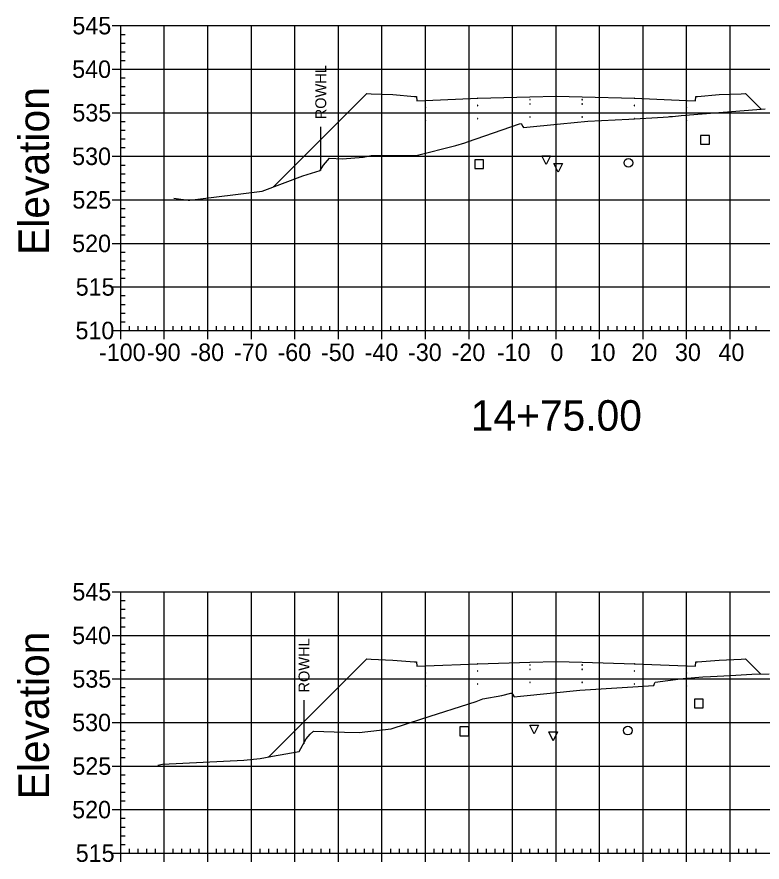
# Model space of a CAD drawing. Extents: x 708103 to 717568, y 374476 to 378707.
# Drawn here: x 708653.1 to 708824.3, y 376942.6 to 377136.6 of the extents above; entities that cross this region are included whole.
import ezdxf

# ---------------------------------------------------------------- set-up
doc = ezdxf.new("R2010")
doc.units = 0
for name, color, linetype in [('1', 7, 'Continuous'), ('10', 7, 'Continuous'), ('13', 7, 'Continuous'), ('14', 7, 'Continuous'), ('22', 7, 'Continuous'), ('4', 7, 'Continuous'), ('57', 7, 'Continuous'), ('60', 7, 'Continuous'), ('Existing', 7, 'Continuous'), ('XS_Right_of_Way', 7, 'Continuous')]:
    doc.layers.add(name, color=color, linetype=linetype)

msp = doc.modelspace()

# ---------------------------------------------------------------- linework, layer by layer
for points in [[(708770.93, 377117.59), (708771.03, 377117.59), (708771.03, 377117.69), (708770.93, 377117.69)], [(708770.93, 377116.59), (708771.03, 377116.59), (708771.03, 377116.69), (708770.93, 377116.69)], [(708776.93, 377117.71), (708777.03, 377117.71), (708777.03, 377117.81), (708776.93, 377117.81)], [(708776.93, 377116.71), (708777.03, 377116.71), (708777.03, 377116.81), (708776.93, 377116.81)], [(708782.93, 377117.59), (708783.03, 377117.59), (708783.03, 377117.69), (708782.93, 377117.69)], [(708782.93, 377116.59), (708783.03, 377116.59), (708783.03, 377116.69), (708782.93, 377116.69)], [(708746.93, 377115.75), (708747.03, 377115.75), (708747.03, 377115.85), (708746.93, 377115.85)], [(708758.93, 377116.23), (708759.03, 377116.23), (708759.03, 377116.33), (708758.93, 377116.33)], [(708794.93, 377116.23), (708795.03, 377116.23), (708795.03, 377116.33), (708794.93, 377116.33)], [(708806.93, 377115.75), (708807.03, 377115.75), (708807.03, 377115.85), (708806.93, 377115.85)], [(708746.93, 377112.75), (708747.03, 377112.75), (708747.03, 377112.85), (708746.93, 377112.85)], [(708758.93, 377113.23), (708759.03, 377113.23), (708759.03, 377113.33), (708758.93, 377113.33)], [(708770.93, 377113.59), (708771.03, 377113.59), (708771.03, 377113.69), (708770.93, 377113.69)], [(708776.93, 377113.71), (708777.03, 377113.71), (708777.03, 377113.81), (708776.93, 377113.81)], [(708782.93, 377113.59), (708783.03, 377113.59), (708783.03, 377113.69), (708782.93, 377113.69)], [(708794.93, 377113.23), (708795.03, 377113.23), (708795.03, 377113.33), (708794.93, 377113.33)], [(708806.93, 377112.75), (708807.03, 377112.75), (708807.03, 377112.85), (708806.93, 377112.85)], [(708758.93, 376986.42), (708759.03, 376986.42), (708759.03, 376986.52), (708758.93, 376986.52)], [(708770.93, 376987.78), (708771.03, 376987.78), (708771.03, 376987.88), (708770.93, 376987.88)], [(708770.93, 376986.78), (708771.03, 376986.78), (708771.03, 376986.88), (708770.93, 376986.88)], [(708776.93, 376987.9), (708777.03, 376987.9), (708777.03, 376988), (708776.93, 376988)], [(708776.93, 376986.9), (708777.03, 376986.9), (708777.03, 376987), (708776.93, 376987)], [(708782.93, 376987.78), (708783.03, 376987.78), (708783.03, 376987.88), (708782.93, 376987.88)], [(708782.93, 376986.78), (708783.03, 376986.78), (708783.03, 376986.88), (708782.93, 376986.88)], [(708794.93, 376986.42), (708795.03, 376986.42), (708795.03, 376986.52), (708794.93, 376986.52)], [(708746.93, 376985.94), (708747.03, 376985.94), (708747.03, 376986.04), (708746.93, 376986.04)], [(708806.93, 376985.94), (708807.03, 376985.94), (708807.03, 376986.04), (708806.93, 376986.04)], [(708746.93, 376982.94), (708747.03, 376982.94), (708747.03, 376983.04), (708746.93, 376983.04)], [(708758.93, 376983.42), (708759.03, 376983.42), (708759.03, 376983.52), (708758.93, 376983.52)], [(708770.93, 376983.78), (708771.03, 376983.78), (708771.03, 376983.88), (708770.93, 376983.88)], [(708776.93, 376983.9), (708777.03, 376983.9), (708777.03, 376984), (708776.93, 376984)], [(708782.93, 376983.78), (708783.03, 376983.78), (708783.03, 376983.88), (708782.93, 376983.88)], [(708794.93, 376983.42), (708795.03, 376983.42), (708795.03, 376983.52), (708794.93, 376983.52)], [(708806.93, 376982.94), (708807.03, 376982.94), (708807.03, 376983.04), (708806.93, 376983.04)]]:
    msp.add_lwpolyline(points, close=True)
at = {"layer": '1'}
for points in [[(708774.73, 377102.75), (708773.73, 377104.75), (708775.73, 377104.75)], [(708777.48, 377101), (708776.48, 377103), (708778.48, 377103)], [(708771.92, 376972), (708770.92, 376974), (708772.92, 376974)], [(708776.29, 376970.45), (708775.29, 376972.45), (708777.29, 376972.45)]]:
    msp.add_lwpolyline(points, close=True, dxfattribs=at)
at = {"layer": '10'}
for points in [[(708758.28, 377101.85), (708760.28, 377101.85), (708760.28, 377103.85), (708758.28, 377103.85)], [(708754.9, 376971.6), (708756.9, 376971.6), (708756.9, 376973.6), (708754.9, 376973.6)]]:
    msp.add_lwpolyline(points, close=True, dxfattribs=at)
at = {"layer": '13'}
for centre in [(708793.59, 377103.13), (708793.48, 376972.77)]:
    msp.add_circle(centre, 1, dxfattribs=at)
at = {"layer": '14'}
for points in [[(708776.98, 377118.43), (708776.98, 377118.48), (708776.98, 377118.43), (708776.93, 377118.43), (708776.98, 377118.43), (708776.98, 377118.38), (708776.98, 377118.43), (708777.03, 377118.43)], [(708746.98, 377117.47), (708746.98, 377117.52), (708746.98, 377117.47), (708746.93, 377117.47), (708746.98, 377117.47), (708746.98, 377117.42), (708746.98, 377117.47), (708747.03, 377117.47)], [(708758.98, 377117.95), (708758.98, 377118), (708758.98, 377117.95), (708758.93, 377117.95), (708758.98, 377117.95), (708758.98, 377117.9), (708758.98, 377117.95), (708759.03, 377117.95)], [(708794.98, 377117.95), (708794.98, 377118), (708794.98, 377117.95), (708794.93, 377117.95), (708794.98, 377117.95), (708794.98, 377117.9), (708794.98, 377117.95), (708795.03, 377117.95)], [(708806.98, 377117.47), (708806.98, 377117.52), (708806.98, 377117.47), (708806.93, 377117.47), (708806.98, 377117.47), (708806.98, 377117.42), (708806.98, 377117.47), (708807.03, 377117.47)], [(708824.07, 377115.45), (708824.07, 377115.5), (708824.07, 377115.45), (708824.02, 377115.45), (708824.07, 377115.45), (708824.07, 377115.4), (708824.07, 377115.45), (708824.12, 377115.45)], [(708712.03, 377097.58), (708712.03, 377097.63), (708712.03, 377097.58), (708711.98, 377097.58), (708712.03, 377097.58), (708712.03, 377097.53), (708712.03, 377097.58), (708712.08, 377097.58)], [(708776.98, 376988.61), (708776.98, 376988.66), (708776.98, 376988.61), (708776.93, 376988.61), (708776.98, 376988.61), (708776.98, 376988.56), (708776.98, 376988.61), (708777.03, 376988.61)], [(708746.98, 376987.65), (708746.98, 376987.7), (708746.98, 376987.65), (708746.93, 376987.65), (708746.98, 376987.65), (708746.98, 376987.6), (708746.98, 376987.65), (708747.03, 376987.65)], [(708758.98, 376988.13), (708758.98, 376988.18), (708758.98, 376988.13), (708758.93, 376988.13), (708758.98, 376988.13), (708758.98, 376988.08), (708758.98, 376988.13), (708759.03, 376988.13)], [(708794.98, 376988.13), (708794.98, 376988.18), (708794.98, 376988.13), (708794.93, 376988.13), (708794.98, 376988.13), (708794.98, 376988.08), (708794.98, 376988.13), (708795.03, 376988.13)], [(708806.98, 376987.65), (708806.98, 376987.7), (708806.98, 376987.65), (708806.93, 376987.65), (708806.98, 376987.65), (708806.98, 376987.6), (708806.98, 376987.65), (708807.03, 376987.65)], [(708823.92, 376985.77), (708823.92, 376985.82), (708823.92, 376985.77), (708823.87, 376985.77), (708823.92, 376985.77), (708823.92, 376985.72), (708823.92, 376985.77), (708823.97, 376985.77)], [(708711.02, 376966.75), (708711.02, 376966.8), (708711.02, 376966.75), (708710.97, 376966.75), (708711.02, 376966.75), (708711.02, 376966.7), (708711.02, 376966.75), (708711.07, 376966.75)]]:
    msp.add_lwpolyline(points, dxfattribs=at)
at = {"layer": '22'}
for points in [[(708712.03, 377097.58), (708733.48, 377119.03), (708734.48, 377118.99), (708739.48, 377118.79), (708744.48, 377118.39), (708744.9, 377118.39), (708744.98, 377117.39), (708746.98, 377117.47), (708758.98, 377117.95), (708770.98, 377118.31), (708776.98, 377118.43), (708782.98, 377118.31), (708794.98, 377117.95), (708806.98, 377117.47), (708808.98, 377117.39), (708809.07, 377118.39), (708809.48, 377118.39), (708814.48, 377118.79), (708819.48, 377118.99), (708820.48, 377119.03), (708824.07, 377115.45)], [(708711.02, 376966.75), (708733.48, 376989.21), (708734.48, 376989.17), (708739.48, 376988.97), (708744.48, 376988.57), (708744.9, 376988.57), (708744.98, 376987.57), (708746.98, 376987.65), (708758.98, 376988.13), (708770.98, 376988.49), (708776.98, 376988.61), (708782.98, 376988.49), (708794.98, 376988.13), (708806.98, 376987.65), (708808.98, 376987.57), (708809.07, 376988.57), (708809.48, 376988.57), (708814.48, 376988.97), (708819.48, 376989.17), (708820.48, 376989.21), (708823.92, 376985.77)]]:
    msp.add_lwpolyline(points, dxfattribs=at)
at = {"layer": '4'}
for points in [[(708810.19, 377107.41), (708812.19, 377107.41), (708812.19, 377109.41), (708810.19, 377109.41)], [(708808.79, 376978.02), (708810.79, 376978.02), (708810.79, 376980.02), (708808.79, 376980.02)]]:
    msp.add_lwpolyline(points, close=True, dxfattribs=at)
at = {"layer": '57'}
for p, q in [((708674.98, 377134.63), (708676.98, 377134.63)), ((708676.98, 377134.63), (708876.98, 377134.63)), ((708676.98, 377064.63), (708676.98, 377134.63)), ((708676.98, 377064.63), (708676.98, 377134.63)), ((708686.98, 377064.63), (708686.98, 377134.63)), ((708696.98, 377064.63), (708696.98, 377134.63)), ((708706.98, 377064.63), (708706.98, 377134.63)), ((708716.98, 377064.63), (708716.98, 377134.63)), ((708726.98, 377064.63), (708726.98, 377134.63)), ((708736.98, 377064.63), (708736.98, 377134.63)), ((708746.98, 377064.63), (708746.98, 377134.63)), ((708756.98, 377064.63), (708756.98, 377134.63)), ((708766.98, 377064.63), (708766.98, 377134.63)), ((708776.98, 377064.63), (708776.98, 377134.63)), ((708786.98, 377064.63), (708786.98, 377134.63)), ((708796.98, 377064.63), (708796.98, 377134.63)), ((708806.98, 377064.63), (708806.98, 377134.63)), ((708816.98, 377064.63), (708816.98, 377134.63)), ((708676.98, 377132.63), (708677.98, 377132.63)), ((708676.98, 377130.63), (708677.98, 377130.63)), ((708676.98, 377128.63), (708677.98, 377128.63)), ((708676.98, 377126.63), (708677.98, 377126.63)), ((708674.98, 377124.63), (708676.98, 377124.63)), ((708676.98, 377124.63), (708876.98, 377124.63)), ((708676.98, 377122.63), (708677.98, 377122.63)), ((708676.98, 377120.63), (708677.98, 377120.63)), ((708676.98, 377118.63), (708677.98, 377118.63)), ((708676.98, 377116.63), (708677.98, 377116.63)), ((708674.98, 377114.63), (708676.98, 377114.63)), ((708676.98, 377114.63), (708876.98, 377114.63)), ((708676.98, 377112.63), (708677.98, 377112.63)), ((708676.98, 377110.63), (708677.98, 377110.63)), ((708676.98, 377108.63), (708677.98, 377108.63)), ((708676.98, 377106.63), (708677.98, 377106.63)), ((708674.98, 377104.63), (708676.98, 377104.63)), ((708676.98, 377104.63), (708876.98, 377104.63)), ((708676.98, 377102.63), (708677.98, 377102.63)), ((708676.98, 377100.63), (708677.98, 377100.63)), ((708676.98, 377098.63), (708677.98, 377098.63)), ((708676.98, 377096.63), (708677.98, 377096.63)), ((708674.98, 377094.63), (708676.98, 377094.63)), ((708676.98, 377094.63), (708876.98, 377094.63)), ((708676.98, 377092.63), (708677.98, 377092.63)), ((708676.98, 377090.63), (708677.98, 377090.63)), ((708676.98, 377088.63), (708677.98, 377088.63)), ((708676.98, 377086.63), (708677.98, 377086.63)), ((708674.98, 377084.63), (708676.98, 377084.63)), ((708676.98, 377084.63), (708876.98, 377084.63)), ((708676.98, 377082.63), (708677.98, 377082.63)), ((708676.98, 377080.63), (708677.98, 377080.63)), ((708676.98, 377078.63), (708677.98, 377078.63)), ((708676.98, 377076.63), (708677.98, 377076.63)), ((708674.98, 377074.63), (708676.98, 377074.63)), ((708676.98, 377074.63), (708876.98, 377074.63)), ((708676.98, 377072.63), (708677.98, 377072.63)), ((708676.98, 377070.63), (708677.98, 377070.63)), ((708676.98, 377068.63), (708677.98, 377068.63)), ((708676.98, 377066.63), (708677.98, 377066.63)), ((708674.98, 377064.63), (708676.98, 377064.63)), ((708676.98, 377064.63), (708876.98, 377064.63)), ((708676.98, 377064.63), (708876.98, 377064.63)), ((708676.98, 377062.63), (708676.98, 377064.63)), ((708678.98, 377064.63), (708678.98, 377065.63)), ((708680.98, 377064.63), (708680.98, 377065.63)), ((708682.98, 377064.63), (708682.98, 377065.63)), ((708684.98, 377064.63), (708684.98, 377065.63)), ((708686.98, 377062.63), (708686.98, 377064.63)), ((708688.98, 377064.63), (708688.98, 377065.63)), ((708690.98, 377064.63), (708690.98, 377065.63)), ((708692.98, 377064.63), (708692.98, 377065.63)), ((708694.98, 377064.63), (708694.98, 377065.63)), ((708696.98, 377062.63), (708696.98, 377064.63)), ((708698.98, 377064.63), (708698.98, 377065.63)), ((708700.98, 377064.63), (708700.98, 377065.63)), ((708702.98, 377064.63), (708702.98, 377065.63)), ((708704.98, 377064.63), (708704.98, 377065.63)), ((708706.98, 377062.63), (708706.98, 377064.63)), ((708708.98, 377064.63), (708708.98, 377065.63)), ((708710.98, 377064.63), (708710.98, 377065.63)), ((708712.98, 377064.63), (708712.98, 377065.63)), ((708714.98, 377064.63), (708714.98, 377065.63)), ((708716.98, 377062.63), (708716.98, 377064.63)), ((708718.98, 377064.63), (708718.98, 377065.63)), ((708720.98, 377064.63), (708720.98, 377065.63)), ((708722.98, 377064.63), (708722.98, 377065.63)), ((708724.98, 377064.63), (708724.98, 377065.63)), ((708726.98, 377062.63), (708726.98, 377064.63)), ((708728.98, 377064.63), (708728.98, 377065.63)), ((708730.98, 377064.63), (708730.98, 377065.63)), ((708732.98, 377064.63), (708732.98, 377065.63)), ((708734.98, 377064.63), (708734.98, 377065.63)), ((708736.98, 377062.63), (708736.98, 377064.63)), ((708738.98, 377064.63), (708738.98, 377065.63)), ((708740.98, 377064.63), (708740.98, 377065.63)), ((708742.98, 377064.63), (708742.98, 377065.63)), ((708744.98, 377064.63), (708744.98, 377065.63)), ((708746.98, 377062.63), (708746.98, 377064.63)), ((708748.98, 377064.63), (708748.98, 377065.63)), ((708750.98, 377064.63), (708750.98, 377065.63)), ((708752.98, 377064.63), (708752.98, 377065.63)), ((708754.98, 377064.63), (708754.98, 377065.63)), ((708756.98, 377062.63), (708756.98, 377064.63)), ((708758.98, 377064.63), (708758.98, 377065.63)), ((708760.98, 377064.63), (708760.98, 377065.63)), ((708762.98, 377064.63), (708762.98, 377065.63)), ((708764.98, 377064.63), (708764.98, 377065.63)), ((708766.98, 377062.63), (708766.98, 377064.63)), ((708768.98, 377064.63), (708768.98, 377065.63)), ((708770.98, 377064.63), (708770.98, 377065.63)), ((708772.98, 377064.63), (708772.98, 377065.63)), ((708774.98, 377064.63), (708774.98, 377065.63)), ((708776.98, 377062.63), (708776.98, 377064.63)), ((708778.98, 377064.63), (708778.98, 377065.63)), ((708780.98, 377064.63), (708780.98, 377065.63)), ((708782.98, 377064.63), (708782.98, 377065.63)), ((708784.98, 377064.63), (708784.98, 377065.63)), ((708786.98, 377062.63), (708786.98, 377064.63)), ((708788.98, 377064.63), (708788.98, 377065.63)), ((708790.98, 377064.63), (708790.98, 377065.63)), ((708792.98, 377064.63), (708792.98, 377065.63)), ((708794.98, 377064.63), (708794.98, 377065.63)), ((708796.98, 377062.63), (708796.98, 377064.63)), ((708798.98, 377064.63), (708798.98, 377065.63)), ((708800.98, 377064.63), (708800.98, 377065.63)), ((708802.98, 377064.63), (708802.98, 377065.63)), ((708804.98, 377064.63), (708804.98, 377065.63)), ((708806.98, 377062.63), (708806.98, 377064.63)), ((708808.98, 377064.63), (708808.98, 377065.63)), ((708810.98, 377064.63), (708810.98, 377065.63)), ((708812.98, 377064.63), (708812.98, 377065.63)), ((708814.98, 377064.63), (708814.98, 377065.63)), ((708816.98, 377062.63), (708816.98, 377064.63)), ((708818.98, 377064.63), (708818.98, 377065.63)), ((708820.98, 377064.63), (708820.98, 377065.63)), ((708822.98, 377064.63), (708822.98, 377065.63)), ((708674.98, 377004.63), (708676.98, 377004.63)), ((708676.98, 377004.63), (708876.98, 377004.63)), ((708676.98, 376944.63), (708676.98, 377004.63)), ((708676.98, 376944.63), (708676.98, 377004.63)), ((708686.98, 376944.63), (708686.98, 377004.63)), ((708696.98, 376944.63), (708696.98, 377004.63)), ((708706.98, 376944.63), (708706.98, 377004.63)), ((708716.98, 376944.63), (708716.98, 377004.63)), ((708726.98, 376944.63), (708726.98, 377004.63)), ((708736.98, 376944.63), (708736.98, 377004.63)), ((708746.98, 376944.63), (708746.98, 377004.63)), ((708756.98, 376944.63), (708756.98, 377004.63)), ((708766.98, 376944.63), (708766.98, 377004.63)), ((708776.98, 376944.63), (708776.98, 377004.63)), ((708786.98, 376944.63), (708786.98, 377004.63)), ((708796.98, 376944.63), (708796.98, 377004.63)), ((708806.98, 376944.63), (708806.98, 377004.63)), ((708816.98, 376944.63), (708816.98, 377004.63)), ((708676.98, 377002.63), (708677.98, 377002.63)), ((708676.98, 377000.63), (708677.98, 377000.63)), ((708676.98, 376998.63), (708677.98, 376998.63)), ((708676.98, 376996.63), (708677.98, 376996.63)), ((708674.98, 376994.63), (708676.98, 376994.63)), ((708676.98, 376994.63), (708876.98, 376994.63)), ((708676.98, 376992.63), (708677.98, 376992.63)), ((708676.98, 376990.63), (708677.98, 376990.63)), ((708676.98, 376988.63), (708677.98, 376988.63)), ((708676.98, 376986.63), (708677.98, 376986.63)), ((708674.98, 376984.63), (708676.98, 376984.63)), ((708676.98, 376984.63), (708876.98, 376984.63)), ((708676.98, 376982.63), (708677.98, 376982.63)), ((708676.98, 376980.63), (708677.98, 376980.63)), ((708676.98, 376978.63), (708677.98, 376978.63)), ((708676.98, 376976.63), (708677.98, 376976.63)), ((708674.98, 376974.63), (708676.98, 376974.63)), ((708676.98, 376974.63), (708876.98, 376974.63)), ((708676.98, 376972.63), (708677.98, 376972.63)), ((708676.98, 376970.63), (708677.98, 376970.63)), ((708676.98, 376968.63), (708677.98, 376968.63)), ((708676.98, 376966.63), (708677.98, 376966.63)), ((708674.98, 376964.63), (708676.98, 376964.63)), ((708676.98, 376964.63), (708876.98, 376964.63)), ((708676.98, 376962.63), (708677.98, 376962.63)), ((708676.98, 376960.63), (708677.98, 376960.63)), ((708676.98, 376958.63), (708677.98, 376958.63)), ((708676.98, 376956.63), (708677.98, 376956.63)), ((708674.98, 376954.63), (708676.98, 376954.63)), ((708676.98, 376954.63), (708876.98, 376954.63)), ((708676.98, 376952.63), (708677.98, 376952.63)), ((708676.98, 376950.63), (708677.98, 376950.63)), ((708676.98, 376948.63), (708677.98, 376948.63)), ((708676.98, 376946.63), (708677.98, 376946.63)), ((708678.98, 376944.63), (708678.98, 376945.63)), ((708680.98, 376944.63), (708680.98, 376945.63)), ((708682.98, 376944.63), (708682.98, 376945.63)), ((708684.98, 376944.63), (708684.98, 376945.63)), ((708688.98, 376944.63), (708688.98, 376945.63)), ((708690.98, 376944.63), (708690.98, 376945.63)), ((708692.98, 376944.63), (708692.98, 376945.63)), ((708694.98, 376944.63), (708694.98, 376945.63)), ((708698.98, 376944.63), (708698.98, 376945.63)), ((708700.98, 376944.63), (708700.98, 376945.63)), ((708702.98, 376944.63), (708702.98, 376945.63)), ((708704.98, 376944.63), (708704.98, 376945.63)), ((708708.98, 376944.63), (708708.98, 376945.63)), ((708710.98, 376944.63), (708710.98, 376945.63)), ((708712.98, 376944.63), (708712.98, 376945.63)), ((708714.98, 376944.63), (708714.98, 376945.63)), ((708718.98, 376944.63), (708718.98, 376945.63)), ((708720.98, 376944.63), (708720.98, 376945.63)), ((708722.98, 376944.63), (708722.98, 376945.63)), ((708724.98, 376944.63), (708724.98, 376945.63)), ((708728.98, 376944.63), (708728.98, 376945.63)), ((708730.98, 376944.63), (708730.98, 376945.63)), ((708732.98, 376944.63), (708732.98, 376945.63)), ((708734.98, 376944.63), (708734.98, 376945.63)), ((708738.98, 376944.63), (708738.98, 376945.63)), ((708740.98, 376944.63), (708740.98, 376945.63)), ((708742.98, 376944.63), (708742.98, 376945.63)), ((708744.98, 376944.63), (708744.98, 376945.63)), ((708748.98, 376944.63), (708748.98, 376945.63)), ((708750.98, 376944.63), (708750.98, 376945.63)), ((708752.98, 376944.63), (708752.98, 376945.63)), ((708754.98, 376944.63), (708754.98, 376945.63)), ((708758.98, 376944.63), (708758.98, 376945.63)), ((708760.98, 376944.63), (708760.98, 376945.63)), ((708762.98, 376944.63), (708762.98, 376945.63)), ((708764.98, 376944.63), (708764.98, 376945.63)), ((708768.98, 376944.63), (708768.98, 376945.63)), ((708770.98, 376944.63), (708770.98, 376945.63)), ((708772.98, 376944.63), (708772.98, 376945.63)), ((708774.98, 376944.63), (708774.98, 376945.63)), ((708778.98, 376944.63), (708778.98, 376945.63)), ((708780.98, 376944.63), (708780.98, 376945.63)), ((708782.98, 376944.63), (708782.98, 376945.63)), ((708784.98, 376944.63), (708784.98, 376945.63)), ((708788.98, 376944.63), (708788.98, 376945.63)), ((708790.98, 376944.63), (708790.98, 376945.63)), ((708792.98, 376944.63), (708792.98, 376945.63)), ((708794.98, 376944.63), (708794.98, 376945.63)), ((708798.98, 376944.63), (708798.98, 376945.63)), ((708800.98, 376944.63), (708800.98, 376945.63)), ((708802.98, 376944.63), (708802.98, 376945.63)), ((708804.98, 376944.63), (708804.98, 376945.63)), ((708808.98, 376944.63), (708808.98, 376945.63)), ((708810.98, 376944.63), (708810.98, 376945.63)), ((708812.98, 376944.63), (708812.98, 376945.63)), ((708814.98, 376944.63), (708814.98, 376945.63)), ((708818.98, 376944.63), (708818.98, 376945.63)), ((708820.98, 376944.63), (708820.98, 376945.63)), ((708822.98, 376944.63), (708822.98, 376945.63)), ((708674.98, 376944.63), (708676.98, 376944.63)), ((708676.98, 376944.63), (708876.98, 376944.63)), ((708676.98, 376944.63), (708876.98, 376944.63)), ((708676.98, 376942.63), (708676.98, 376944.63)), ((708686.98, 376942.63), (708686.98, 376944.63)), ((708696.98, 376942.63), (708696.98, 376944.63)), ((708706.98, 376942.63), (708706.98, 376944.63)), ((708716.98, 376942.63), (708716.98, 376944.63)), ((708726.98, 376942.63), (708726.98, 376944.63)), ((708736.98, 376942.63), (708736.98, 376944.63)), ((708746.98, 376942.63), (708746.98, 376944.63)), ((708756.98, 376942.63), (708756.98, 376944.63)), ((708766.98, 376942.63), (708766.98, 376944.63)), ((708776.98, 376942.63), (708776.98, 376944.63)), ((708786.98, 376942.63), (708786.98, 376944.63)), ((708796.98, 376942.63), (708796.98, 376944.63)), ((708806.98, 376942.63), (708806.98, 376944.63)), ((708816.98, 376942.63), (708816.98, 376944.63))]:
    msp.add_line(p, q, dxfattribs=at)
at = {"layer": 'Existing'}
for points in [[(708689.17, 377094.98), (708692.43, 377094.58), (708692.86, 377094.59), (708709.48, 377096.62), (708718.78, 377100.12), (708722.76, 377101.35), (708723.52, 377102.62), (708724.9, 377104.19), (708727.88, 377104.08), (708732.66, 377104.43), (708734.47, 377104.83), (708744.81, 377104.82), (708753.96, 377107.08), (708755.98, 377107.73), (708756.64, 377107.92), (708768.55, 377112.09), (708768.98, 377112.17), (708769.35, 377111.49), (708769.49, 377111.27), (708778.03, 377112.05), (708784.26, 377112.66), (708793.67, 377113.14), (708801.61, 377113.6), (708802.7, 377113.71), (708803.03, 377113.74), (708803.37, 377113.76), (708803.72, 377113.79), (708804.42, 377113.85), (708805.09, 377113.91), (708805.7, 377113.96), (708825.05, 377115.53)], [(708685.5, 376964.82), (708686.55, 376965.07), (708705.27, 376965.99), (708708.98, 376966.36), (708711.86, 376966.92), (708717.93, 376968), (708719.57, 376970.85), (708720.52, 376971.95), (708721.23, 376972.67), (708728.34, 376972.38), (708731.75, 376972.32), (708739.09, 376973.21), (708746.11, 376975.47), (708758.62, 376979.47), (708760.18, 376980.06), (708764.5, 376980.86), (708766.55, 376981.35), (708766.77, 376981.39), (708766.8, 376981.34), (708767.33, 376980.54), (708768.82, 376980.67), (708782.43, 376982.09), (708793.35, 376982.76), (708799.43, 376983.15), (708799.6, 376983.57), (708799.73, 376983.88), (708805.55, 376984.67), (708806.2, 376984.75), (708807.13, 376984.82), (708809.78, 376985.02), (708810.73, 376985.09), (708812.48, 376985.2), (708817.06, 376985.41), (708821.97, 376985.75), (708825.9, 376985.79)]]:
    msp.add_lwpolyline(points, dxfattribs=at)
at = {"layer": 'XS_Right_of_Way'}
for p, q in [((708722.85, 377111.36), (708722.85, 377101.36)), ((708719.01, 376979.75), (708719.01, 376969.75))]:
    msp.add_line(p, q, dxfattribs=at)

# ---------------------------------------------------------------- texts
at = {"layer": '1'}
msp.add_text('14+75.00', height=7, dxfattribs=at).set_placement((708757.39, 377041.63))
at = {"layer": '14'}
for p in [(708734.45, 377118.94), (708734.45, 377118.27), (708819.45, 377118.94), (708819.45, 377118.27), (708739.45, 377118.07), (708814.45, 377118.07), (708734.45, 376989.12), (708734.45, 376988.46), (708739.45, 376988.26), (708814.45, 376988.26), (708819.45, 376989.12), (708819.45, 376988.46)]:
    msp.add_text('+', height=0.1, dxfattribs=at).set_placement(p)
at = {"layer": '57'}
for s, p in [('545', (708665.86, 377132.63)), ('540', (708665.81, 377122.63)), ('535', (708665.86, 377112.63)), ('530', (708665.81, 377102.63)), ('525', (708665.86, 377092.63)), ('520', (708665.81, 377082.63)), ('515', (708666.63, 377072.63)), ('510', (708666.58, 377062.63)), ('-100', (708671.97, 377057.63)), ('-90', (708682.98, 377057.63)), ('-80', (708692.98, 377057.63)), ('-70', (708702.98, 377057.63)), ('-60', (708712.98, 377057.63)), ('-50', (708722.98, 377057.63)), ('-40', (708732.98, 377057.63)), ('-30', (708742.98, 377057.63)), ('-20', (708752.98, 377057.63)), ('-10', (708763.37, 377057.63)), ('0', (708775.69, 377057.63)), ('10', (708784.68, 377057.63)), ('20', (708794.29, 377057.63)), ('30', (708804.29, 377057.63)), ('40', (708814.29, 377057.63)), ('545', (708665.86, 377002.63)), ('540', (708665.81, 376992.63)), ('535', (708665.86, 376982.63)), ('530', (708665.81, 376972.63)), ('525', (708665.86, 376962.63)), ('520', (708665.81, 376952.63)), ('515', (708666.63, 376942.63))]:
    msp.add_text(s, height=4, dxfattribs=at).set_placement(p)
at = {"layer": '60'}
for p in [(708660.48, 377081.99), (708660.48, 376956.99)]:
    msp.add_text('Elevation', height=7, rotation=90, dxfattribs=at).set_placement(p)
at = {"layer": 'XS_Right_of_Way'}
for p in [(708724.17, 377113.12), (708720.33, 376981.51)]:
    msp.add_text('ROWHL', height=2.5, rotation=90, dxfattribs=at).set_placement(p)

doc.saveas('drawing.dxf')
